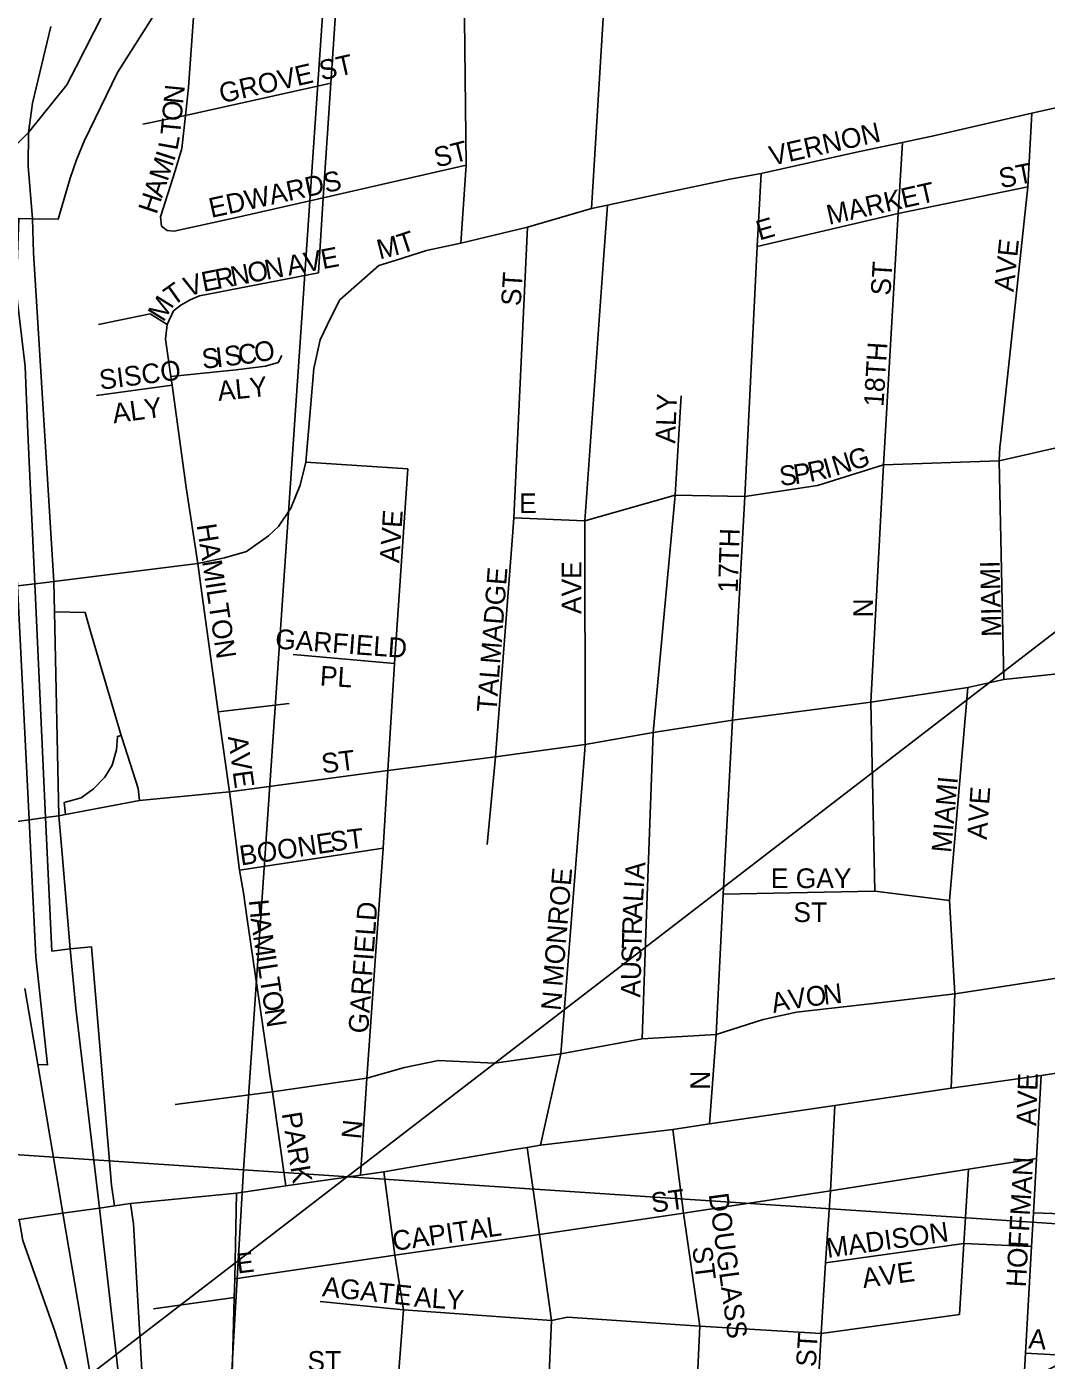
# Model space of a CAD drawing. Extents: x 0 to 34, y -6.2 to 22.
# Drawn here: x 7.576 to 8.065, y 18.119 to 18.759 of the extents above; entities that cross this region are included whole.
import ezdxf

# ---------------------------------------------------------------- set-up
doc = ezdxf.new("R2010")
doc.units = 0
for name, color, linetype in [('GM_X_City_Street', 7, 'Continuous'), ('GM_X_City_Street_Text', 7, 'Continuous'), ('GM_X_Interchange_Ramps', 7, 'Continuous'), ('GM_X_Interstate_Route', 7, 'Continuous'), ('GM_X_Section', 7, 'Continuous'), ('GM_X_US_Route', 7, 'Continuous'), ('SH_Data', 7, 'Continuous')]:
    doc.layers.add(name, color=color, linetype=linetype)

msp = doc.modelspace()

# ---------------------------------------------------------------- linework, layer by layer
at = {"layer": 'GM_X_City_Street'}
for points in [[(7.71574, 18.64078), (7.71788, 18.67689), (7.72169, 18.73196), (7.72388, 18.76503), (7.7292, 18.84541), (7.73021, 18.86071), (7.73656, 18.95093), (7.73807, 18.97224)], [(7.78409, 18.65514), (7.78667, 18.69258), (7.78583, 18.76282), (7.78968, 18.81911), (7.79187, 18.84236), (7.79674, 18.89408), (7.80333, 18.94842)], [(7.84681, 18.67178), (7.85226, 18.76044), (7.8571, 18.83908), (7.86873, 18.94419)], [(7.64033, 18.66322), (7.63978, 18.66777), (7.64686, 18.68978), (7.65015, 18.70058), (7.65181, 18.71637), (7.65322, 18.72978), (7.65622, 18.77024), (7.65856, 18.80689)], [(7.72601, 18.62794), (7.74471, 18.64436), (7.75252, 18.64682), (7.76759, 18.65156), (7.78409, 18.65514), (7.81606, 18.66276), (7.84681, 18.67178), (7.85444, 18.67339), (7.87957, 18.67872), (7.88893, 18.68071), (7.91322, 18.68585), (7.92824, 18.68855), (7.97409, 18.69875), (7.99605, 18.70341), (8.0035, 18.70498), (8.01031, 18.70646), (8.05824, 18.71749), (8.11034, 18.72912), (8.11968, 18.7312), (8.14239, 18.73617)], [(7.6314, 18.71219), (7.65181, 18.71637), (7.65187, 18.71638), (7.72169, 18.73196)], [(8.04315, 18.55954), (8.05631, 18.68217), (8.05824, 18.71749)], [(7.994, 18.66938), (7.99605, 18.70341)], [(7.71788, 18.67689), (7.78667, 18.69258)], [(7.90337, 18.23243), (7.90667, 18.27535), (7.91001, 18.34273), (7.91447, 18.42624), (7.92037, 18.53349), (7.92629, 18.65357), (7.92824, 18.68855)], [(7.994, 18.66938), (8.05631, 18.68217)], [(7.64033, 18.66322), (7.64306, 18.66121), (7.64644, 18.66093), (7.67636, 18.66745), (7.71788, 18.67689)], [(7.84354, 18.41197), (7.84375, 18.41455), (7.84363, 18.5218), (7.85241, 18.64495), (7.85444, 18.67339)], [(7.92629, 18.65357), (7.994, 18.66938)], [(7.98284, 18.34404), (7.98084, 18.43482), (7.98702, 18.54874), (7.994, 18.66938)], [(7.80883, 18.51444), (7.80951, 18.52321), (7.81606, 18.66276)], [(7.64309, 18.61607), (7.64606, 18.62255), (7.64953, 18.62541), (7.65401, 18.62792), (7.65849, 18.62984), (7.71574, 18.64078)], [(7.6578, 18.50129), (7.67054, 18.50401), (7.68109, 18.50715), (7.69164, 18.51457), (7.69649, 18.51913), (7.70248, 18.52797), (7.70694, 18.53894), (7.70968, 18.55003), (7.71184, 18.57607), (7.71347, 18.5949), (7.7165, 18.60863), (7.72149, 18.61915), (7.72601, 18.62794)], [(7.61011, 18.61607), (7.63494, 18.62112), (7.64309, 18.61607)], [(7.65974, 18.48717), (7.6578, 18.50129), (7.65218, 18.53787), (7.64546, 18.587), (7.64476, 18.59107), (7.64228, 18.60898), (7.64309, 18.61607)], [(7.64476, 18.59107), (7.6762, 18.59429), (7.6903, 18.59606), (7.69638, 18.59775), (7.69811, 18.60122)], [(7.60917, 18.58194), (7.64546, 18.587)], [(7.87321, 18.33302), (7.87636, 18.42025), (7.88701, 18.53418), (7.8899, 18.58187)], [(7.80951, 18.52321), (7.84363, 18.5218), (7.88701, 18.53418), (7.92037, 18.53349), (7.9553, 18.53882), (7.98702, 18.54874), (8.04261, 18.55067), (8.11002, 18.56601)], [(8.04476, 18.44573), (8.04261, 18.55067), (8.04292, 18.55737), (8.04315, 18.55954)], [(7.70968, 18.55003), (7.75854, 18.54686)], [(7.73584, 18.20778), (7.73892, 18.25427), (7.74668, 18.3647), (7.74898, 18.40202), (7.75212, 18.4534), (7.75854, 18.54686)], [(7.79669, 18.36645), (7.80065, 18.40857), (7.80883, 18.51444)], [(7.6578, 18.50129), (7.58855, 18.49277), (7.58621, 18.49247)], [(7.58621, 18.49247), (7.57946, 18.49162), (7.57113, 18.49058), (7.56236, 18.48948), (7.54244, 18.48698), (7.5391, 18.48656), (7.51105, 18.48305)], [(7.56292, 18.37635), (7.57672, 18.37829), (7.58468, 18.37941), (7.591, 18.3803), (7.59427, 18.38091), (7.62982, 18.38756), (7.67292, 18.39175), (7.74898, 18.40202), (7.80065, 18.40857), (7.84375, 18.41455), (7.87636, 18.42025), (7.91447, 18.42624), (7.98084, 18.43482), (8.02749, 18.44183), (8.04476, 18.44573), (8.10377, 18.45197), (8.16636, 18.45877), (8.22058, 18.46707), (8.28899, 18.47797), (8.36777, 18.48959), (8.36789, 18.48961)], [(7.67369, 18.38583), (7.67292, 18.39175), (7.66754, 18.43018), (7.65974, 18.48717)], [(7.75212, 18.4534), (7.70354, 18.45772)], [(8.01947, 18.24955), (8.02119, 18.29487), (8.01868, 18.33958), (8.02749, 18.44183)], [(7.66754, 18.43018), (7.70159, 18.43423)], [(7.82226, 18.22216), (7.83199, 18.26596), (7.84354, 18.41197)], [(7.68148, 18.33058), (7.67962, 18.34334), (7.67782, 18.35418), (7.67369, 18.38583)], [(7.67782, 18.35418), (7.74668, 18.3647)], [(7.91001, 18.34273), (7.98284, 18.34404), (8.01868, 18.33958)], [(7.87104, 18.27319), (7.87321, 18.33302)], [(7.69223, 18.25696), (7.69185, 18.25957), (7.68148, 18.33058)], [(8.02119, 18.29487), (8.09519, 18.3062), (8.15655, 18.3141)], [(7.83199, 18.26596), (7.87104, 18.27319), (7.90667, 18.27535), (7.92929, 18.28244), (7.94529, 18.28601), (7.98615, 18.29059), (8.02119, 18.29487)], [(7.64686, 18.24175), (7.69355, 18.24776), (7.73892, 18.25427), (7.75704, 18.25954), (7.77326, 18.2629), (7.80017, 18.26156), (7.83199, 18.26596)], [(7.70004, 18.2027), (7.69355, 18.24776), (7.69223, 18.25696)], [(8.05337, 18.09175), (8.0551, 18.12239), (8.05807, 18.17353), (8.05898, 18.18971), (8.06038, 18.21573), (8.06265, 18.25562)], [(7.9551, 18.098), (7.95711, 18.13186), (7.95913, 18.16569), (7.96159, 18.20031), (7.96364, 18.24118)], [(7.89727, 18.10088), (7.89886, 18.13533), (7.89104, 18.18961), (7.88576, 18.22974)], [(7.82196, 18.03961), (7.82204, 18.04099), (7.82409, 18.07387), (7.82606, 18.10512), (7.82765, 18.138), (7.82188, 18.17931), (7.81592, 18.22114)], [(7.67557, 18.15804), (7.75243, 18.1694), (7.82188, 18.17931), (7.89104, 18.18961), (7.96159, 18.20031), (8.02784, 18.21071), (8.06038, 18.21573)], [(8.02356, 18.14086), (8.02549, 18.17501), (8.02784, 18.21071)], [(8.05898, 18.18971), (8.09102, 18.18866), (8.15958, 18.19694), (8.20319, 18.20351), (8.27374, 18.21411)], [(7.75402, 18.10952), (7.75646, 18.14323), (7.75243, 18.1694), (7.74708, 18.20944)], [(7.66111, 17.931), (7.66112, 17.94502), (7.66814, 18.01739), (7.67004, 18.05035), (7.6725, 18.0863), (7.67405, 18.10652), (7.67528, 18.14902), (7.67557, 18.15804), (7.67636, 18.1991)], [(7.95913, 18.16569), (8.02549, 18.17501), (8.05807, 18.17353)], [(7.63644, 18.14357), (7.67528, 18.14902)], [(7.71654, 18.14715), (7.75646, 18.14323), (7.82765, 18.138), (7.83532, 18.13963), (7.89886, 18.13533), (7.95711, 18.13186), (8.02356, 18.14086)], [(8.0551, 18.12239), (8.08748, 18.1206), (8.15115, 18.11796), (8.20697, 18.11423), (8.26998, 18.11035)]]:
    msp.add_lwpolyline(points, dxfattribs=at)
at = {"layer": 'GM_X_Interchange_Ramps'}
for points in [[(7.57845, 18.66684), (7.59073, 18.66658), (7.59652, 18.68627), (7.59946, 18.69508), (7.60322, 18.70411), (7.61925, 18.73702), (7.63723, 18.76552), (7.64221, 18.77468), (7.649, 18.79198), (7.65206, 18.80298), (7.65354, 18.81171), (7.65455, 18.82056), (7.65625, 18.83417), (7.65682, 18.85762), (7.66209, 18.91134), (7.6644, 18.93374), (7.66954, 18.95336), (7.66552, 18.96605)], [(7.29628, 18.68816), (7.29785, 18.69991), (7.31292, 18.69893), (7.44669, 18.68731), (7.45215, 18.68628), (7.47185, 18.67962), (7.48462, 18.67357), (7.50149, 18.66364), (7.50539, 18.66135), (7.51472, 18.65395), (7.52307, 18.64566), (7.52874, 18.63981), (7.53372, 18.63401), (7.54689, 18.61861), (7.55731, 18.60056), (7.56096, 18.58538), (7.56579, 18.56833), (7.56806, 18.55226), (7.57113, 18.49058), (7.57672, 18.37829), (7.57998, 18.31264), (7.58561, 18.26074), (7.58088, 18.26084)], [(7.59642, 18.31642), (7.58766, 18.31537), (7.58468, 18.37941), (7.57946, 18.49162), (7.57608, 18.56406), (7.57478, 18.59587), (7.57059, 18.63234), (7.57179, 18.66699), (7.57845, 18.66684)], [(7.62982, 18.38756), (7.62913, 18.39342), (7.6215, 18.41732), (7.62096, 18.41888), (7.60621, 18.46868), (7.60369, 18.47789), (7.58893, 18.47821)], [(7.59427, 18.38091), (7.59359, 18.38661), (7.60179, 18.38883), (7.60766, 18.39314), (7.61317, 18.39883), (7.61657, 18.40455), (7.61863, 18.41199), (7.61917, 18.41835), (7.62096, 18.41888)], [(7.61768, 18.19306), (7.6163, 18.20307), (7.60663, 18.31744), (7.59642, 18.31642)], [(7.5747, 18.29736), (7.58088, 18.26084), (7.59297, 18.18949), (7.6086, 18.09723)], [(7.6221, 18.09022), (7.63187, 18.09089), (7.63177, 18.09961), (7.63159, 18.10271), (7.62994, 18.13109), (7.62882, 18.15024), (7.62683, 18.18438), (7.62547, 18.19423)], [(7.57204, 18.18651), (7.57366, 18.17641), (7.58904, 18.13296), (7.59445, 18.11639), (7.6002, 18.09595), (7.60108, 18.09284), (7.60926, 18.0933)]]:
    msp.add_lwpolyline(points, dxfattribs=at)
at = {"layer": 'GM_X_Interstate_Route'}
for points in [[(7.59928, 18.73976), (7.6078, 18.75636), (7.61263, 18.76586)], [(7.57641, 18.70824), (7.57845, 18.72231), (7.58722, 18.75905)], [(7.41279, 18.6626), (7.42326, 18.66039), (7.45184, 18.65803), (7.47202, 18.658), (7.48031, 18.65914), (7.48913, 18.66035), (7.50149, 18.66364), (7.51229, 18.66651), (7.5137, 18.66689), (7.52847, 18.67326), (7.54045, 18.67958), (7.55692, 18.69006), (7.56594, 18.6976), (7.57641, 18.70824), (7.59483, 18.7311), (7.59928, 18.73976)], [(7.58855, 18.49277), (7.57887, 18.65051), (7.57845, 18.66684), (7.57637, 18.69198), (7.57641, 18.70824)], [(7.591, 18.3803), (7.58893, 18.47821), (7.58855, 18.49277)], [(7.59255, 18.36205), (7.591, 18.3803)], [(7.61054, 18.19199), (7.59924, 18.288), (7.59642, 18.31642), (7.59255, 18.36205)], [(7.62107, 17.79134), (7.62219, 17.81222), (7.62843, 17.91199), (7.62983, 17.94583), (7.62948, 17.99414), (7.62655, 18.03635), (7.62327, 18.07979), (7.6221, 18.09022), (7.62089, 18.10098), (7.61054, 18.19199)]]:
    msp.add_lwpolyline(points, dxfattribs=at)
at = {"layer": 'GM_X_Section'}
for points in [[(7.25546, 19.23647), (7.74778, 19.20365), (7.67976, 18.21035), (7.19351, 18.24276)], [(7.74778, 19.20365), (8.26811, 19.16854), (8.19802, 18.176), (7.67976, 18.21035)], [(6.68124, 18.27598), (6.6863, 18.2758), (7.19351, 18.24276), (7.67976, 18.21035), (7.62278, 17.23025), (6.6036, 17.30139)], [(8.19802, 18.176), (8.1365, 17.19384), (7.62278, 17.23025), (7.67976, 18.21035)]]:
    msp.add_lwpolyline(points, close=True, dxfattribs=at)
at = {"layer": 'GM_X_US_Route'}
for points in [[(7.77016, 18.21339), (7.80873, 18.21999), (7.81592, 18.22114), (7.82226, 18.22216), (7.88576, 18.22974), (7.90337, 18.23243), (7.96364, 18.24118), (8.01947, 18.24955), (8.06265, 18.25562), (8.09288, 18.26028), (8.1544, 18.2697), (8.16557, 18.27114), (8.21629, 18.27891), (8.28148, 18.28853), (8.35686, 18.29982), (8.36307, 18.30421), (8.43444, 18.31495), (8.43635, 18.31524), (8.48787, 18.3231), (8.5004, 18.32501), (8.58081, 18.33728), (8.64788, 18.34739), (8.72532, 18.35906)], [(7.70004, 18.2027), (7.73584, 18.20778), (7.74708, 18.20944), (7.77016, 18.21339)], [(7.60092, 18.19062), (7.61054, 18.19199), (7.61768, 18.19306), (7.62547, 18.19423), (7.67636, 18.1991), (7.70004, 18.2027)], [(7.23446, 18.13639), (7.2896, 18.14393), (7.30833, 18.14648), (7.38667, 18.15777), (7.41779, 18.16222), (7.4804, 18.17115), (7.52875, 18.17804), (7.57204, 18.18651), (7.58167, 18.18788)], [(7.58167, 18.18788), (7.59297, 18.18949), (7.60092, 18.19062)]]:
    msp.add_lwpolyline(points, dxfattribs=at)
at = {"layer": 'SH_Data'}
msp.add_lwpolyline([(10.0459, 19.98884), (6.75174, 17.45513), (10.0459, 19.10806)], close=True, dxfattribs=at)

# ---------------------------------------------------------------- texts
at = {"layer": 'GM_X_City_Street_Text'}
for s, rotation, p in [('GROVE ST', 12.80412, (7.66918, 18.72219)), ('N', 84.42902, (7.65068, 18.72159)), ('O', 84.41704, (7.64986, 18.71329)), ('T', 84.32529, (7.64921, 18.70664)), ('VERNON', 12.61858, (7.93335, 18.69219)), ('L', 79.95437, (7.64793, 18.6993)), ('ST', 14.02981, (7.77247, 18.69135)), ('I', 72.29866, (7.64633, 18.69399)), ('M', 71.65418, (7.64315, 18.68438)), ('ST', 11.30153, (8.04339, 18.68136)), ('A', 71.63416, (7.64052, 18.67647)), ('EDWARDS', 12.26359, (7.66419, 18.66719)), ('MARKET', 12.6164, (7.96082, 18.66385)), ('H', 71.6549, (7.6379, 18.66856)), ('E', 15.93715, (7.92741, 18.65633)), ('M', 14.31896, (7.74509, 18.6472)), ('T', 18.18405, (7.75544, 18.64987)), ('V', 10.70559, (7.70959, 18.64103)), ('E', 10.68846, (7.71778, 18.64258)), ('AVE', 84.09694, (8.04946, 18.63147)), ('O', 10.70559, (7.68256, 18.63593)), ('N', 10.70558, (7.69075, 18.63748)), ('A', 10.6841, (7.7014, 18.63949)), ('ST', 86.42621, (7.99029, 18.62973)), ('V', 18.02027, (7.65285, 18.6292)), ('E', 11.16523, (7.66048, 18.6317)), ('R', 10.70022, (7.667, 18.63299)), ('N', 10.6841, (7.67437, 18.63438)), ('ST', 86.42621, (7.81279, 18.62472)), ('T', 35.43288, (7.64581, 18.62464)), ('M', 58.04288, (7.64119, 18.61687)), ('C', 6.67383, (7.67761, 18.59675)), ('O', 10.34786, (7.68571, 18.59772)), ('S', 6.65397, (7.66022, 18.59472)), ('I', 6.66418, (7.66684, 18.59549)), ('S', 6.65397, (7.67098, 18.59598)), ('18TH', 86.42578, (7.98696, 18.57639)), ('SISCO', 7.30774, (7.61101, 18.58471)), ('ALY', 5.91051, (7.66773, 18.57935)), ('ALY', 87.9557, (7.88695, 18.55884)), ('ALY', 7.85561, (7.61739, 18.56858)), ('G', 17.44394, (7.97192, 18.54583)), ('P', 8.19452, (7.94439, 18.53935)), ('R', 11.89429, (7.95165, 18.54042)), ('I', 15.59406, (7.95964, 18.54212)), ('N', 17.44394, (7.96397, 18.54333)), ('S', 6.34463, (7.93744, 18.53857)), ('E', 0.00001, (7.81207, 18.52556)), ('AVE', 86.05688, (7.75446, 18.50141)), ('HAMILTON', 278.57079, (7.65717, 18.51982)), ('17TH', 88.21093, (7.91697, 18.48717)), ('TALMADGE', 85.60086, (7.80113, 18.42975)), ('AVE', 90, (7.84196, 18.47712)), ('MIAMI', 91.30128, (8.04362, 18.46624)), ('N', 90, (7.98196, 18.47545)), ('GARFIELD', 355.85451, (7.6947, 18.46056)), ('PL', 356.41176, (7.71617, 18.44281)), ('AVE', 277.84924, (7.67217, 18.41819)), ('ST', 7.1351, (7.71768, 18.40055)), ('MIAMI', 84.80825, (8.01946, 18.36228)), ('AVE', 86.05739, (8.03655, 18.36862)), ('BOONE', 8.47095, (7.67847, 18.35638)), ('ST', 7.12165, (7.72185, 18.36305)), ('A', 86.31068, (7.87218, 18.34951)), ('MONROE', 85.23544, (7.83279, 18.2981)), ('E GAY', 0.00001, (7.9329, 18.34556)), ('L', 86.36401, (7.87149, 18.3387)), ('I', 86.28187, (7.87191, 18.34535)), ('H', 275.71495, (7.68218, 18.33975)), ('GARFIELD', 85.8545, (7.73946, 18.27558)), ('A', 87.2009, (7.87109, 18.33041)), ('ST', 0.00001, (7.94374, 18.32927)), ('A', 278.11341, (7.68307, 18.33103)), ('R', 88.68866, (7.87092, 18.32298)), ('M', 278.85852, (7.68426, 18.32265)), ('T', 88.79797, (7.87078, 18.31632)), ('I', 278.9135, (7.6858, 18.31276)), ('S', 88.80124, (7.87064, 18.30965)), ('L', 278.88741, (7.68645, 18.30865)), ('U', 88.776, (7.87046, 18.30132)), ('T', 278.86042, (7.68748, 18.30206)), ('A', 88.79785, (7.87029, 18.29299)), ('N', 6.33054, (7.95853, 18.28954)), ('O', 278.89078, (7.6885, 18.29547)), ('N', 84.29157, (7.83196, 18.28646)), ('A', 12.7161, (7.93416, 18.28552)), ('V', 8.909, (7.94212, 18.28732)), ('O', 6.46087, (7.95025, 18.2886)), ('N', 278.88741, (7.68979, 18.28724)), ('N', 90, (7.90364, 18.24878)), ('AVE', 88.02609, (8.06029, 18.23134)), ('PARK', 279.21119, (7.698, 18.2374)), ('N', 84.29372, (7.73613, 18.22479)), ('HOFFMAN', 86.63579, (8.05529, 18.15381)), ('ST', 7.58892, (7.876, 18.18971)), ('DOUGLASS', 277.59866, (7.90303, 18.19865)), ('CAPITAL', 8.24493, (7.75182, 18.17138)), ('MADISON', 7.88563, (7.96016, 18.16805)), ('ST', 277.11998, (7.89515, 18.17313)), ('E', 7.12165, (7.67685, 18.16055)), ('AVE', 7.84923, (7.97739, 18.15358)), ('AGATE', 353.92637, (7.71726, 18.14972)), ('ALY', 356.05688, (7.76136, 18.14473)), ('A', 355.40516, (8.05638, 18.12473)), ('ST', 86.42621, (7.95446, 18.11556)), ('ST', 0.00001, (7.7104, 18.1139))]:
    msp.add_text(s, height=0.00947, rotation=rotation, dxfattribs=at).set_placement(p)

doc.saveas('drawing.dxf')
